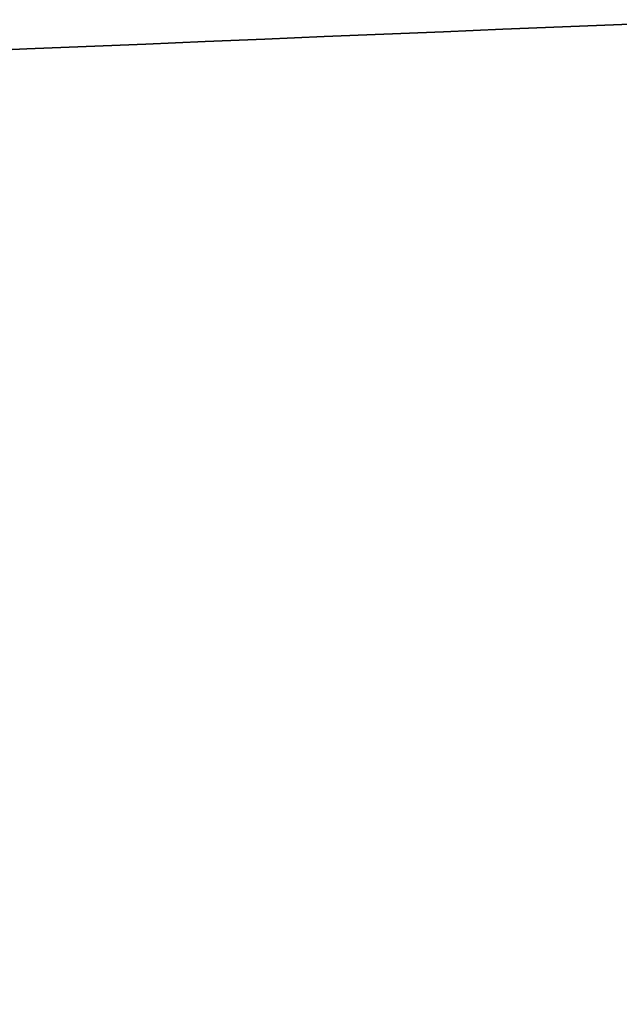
# Model space of a CAD drawing. Header units: millimetres. Extents: x -505 to 505, y 0 to 800.
# Tile 569 of 656: x -150.9 to -149.88, y 340.22 to 341.9. Entities that reach past the tile are written whole.
import ezdxf

# ---------------------------------------------------------------- set-up
doc = ezdxf.new("R2010")
doc.units = ezdxf.units.MM
doc.header["$MEASUREMENT"] = 0
doc.layers.add('IGES level 1', color=255, linetype='Continuous')
doc.layers.add('IGES level 12', color=255, linetype='Continuous')

msp = doc.modelspace()

# ---------------------------------------------------------------- linework, layer by layer
at = {"layer": 'IGES level 1'}
for points in [[(-191.1858, 355.9795, 190.2519), (20.9076, 347.2191, 21.6132), (233.0011, 338.4587, -147.0255)], [(233.0011, 338.4587, -147.0255), (20.9076, 347.2191, 21.6132), (-191.1858, 355.9795, 190.2519)], [(195.4775, 337.9529, -156.7623), (-20.8055, 346.8863, 15.2077), (-237.0886, 355.8198, 187.1776)], [(-237.0886, 355.8198, 187.1776), (-20.8055, 346.8863, 15.2077), (195.4775, 337.9529, -156.7623)]]:
    msp.add_open_spline(points, degree=2, dxfattribs=at)
at = {"layer": 'IGES level 12'}
for points in [[(-233.0011, 338.4587, -147.0255), (-128.9429, 342.7568, -64.2873), (-24.8846, 347.0548, 18.451)], [(-24.8846, 347.0548, 18.451), (-128.9429, 342.7568, -64.2873), (-233.0011, 338.4587, -147.0255)], [(0, 346.027, -1.3351), (-97.7388, 341.9899, -79.0487), (-195.4775, 337.9529, -156.7623)], [(-195.4775, 337.9529, -156.7623), (-97.7388, 341.9899, -79.0487), (0, 346.027, -1.3351)]]:
    msp.add_open_spline(points, degree=2, dxfattribs=at)

doc.saveas('drawing.dxf')
